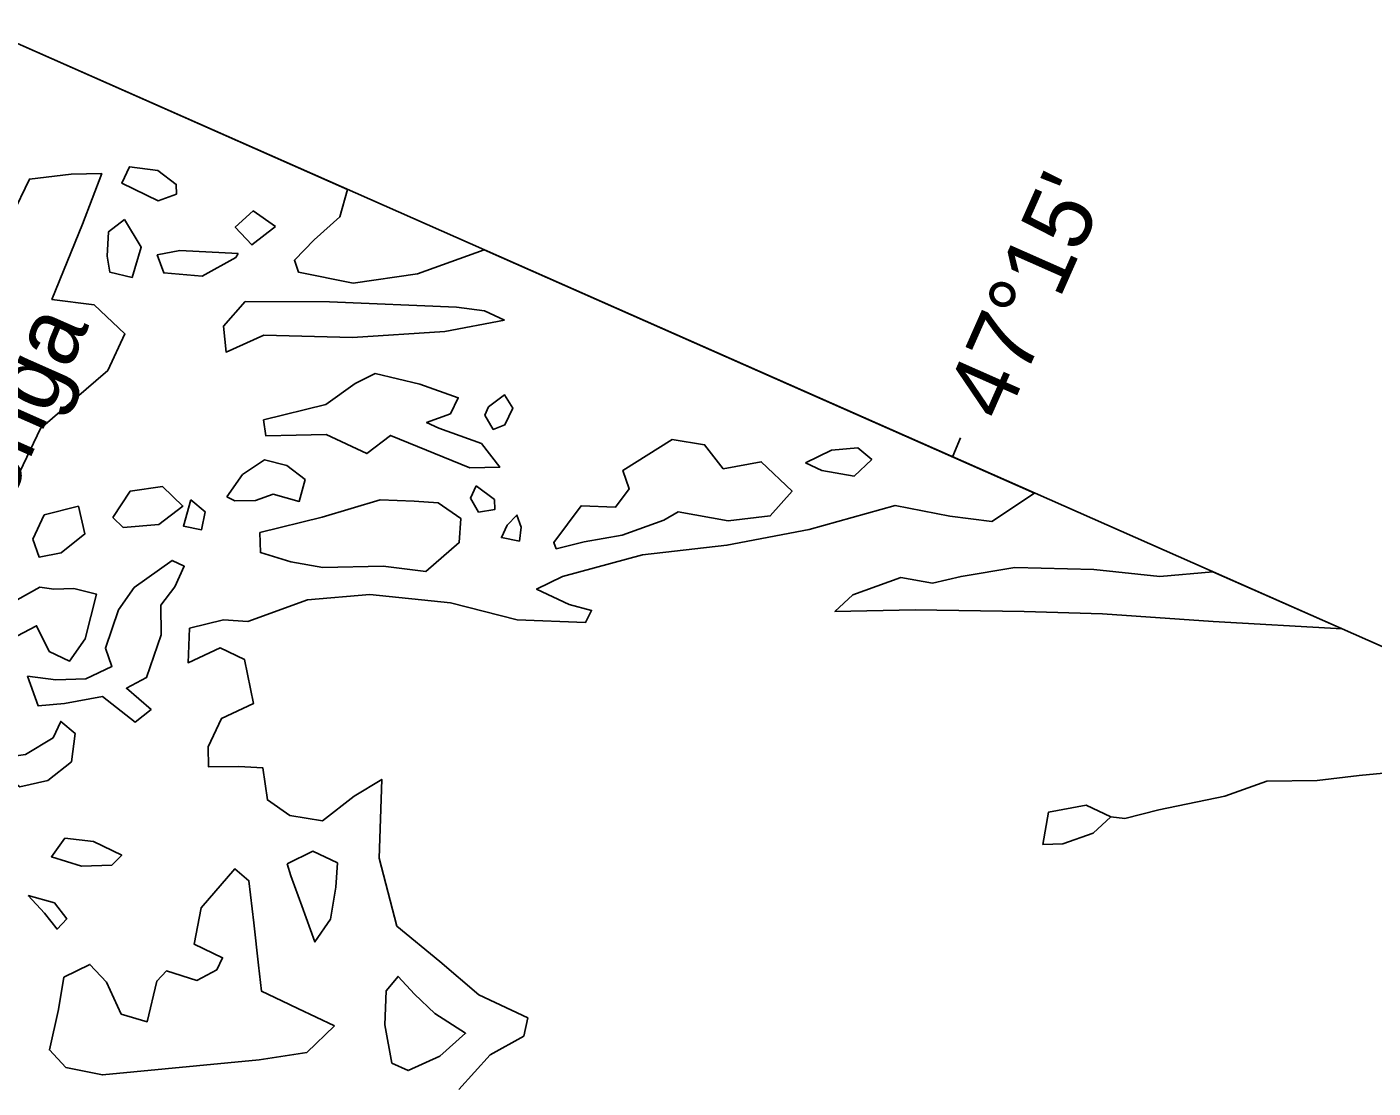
# Model space of a CAD drawing. Extents: x 287698 to 290158, y 5234163 to 5237182.
# Drawn here: x 289267.1 to 289347.7, y 5236691.6 to 5236755.1 of the extents above; entities that cross this region are included whole.
import ezdxf

# ---------------------------------------------------------------- set-up
doc = ezdxf.new("R2010")
doc.units = 0
doc.layers.add('Niveau 63', color=7, linetype='Continuous')

msp = doc.modelspace()

# ---------------------------------------------------------------- linework, layer by layer
at = {"layer": 'Niveau 63'}
for points in [[(289345.77, 5236544.11), (289410.57, 5236690.52), (289264.28, 5236755.12), (289199.52, 5236608.86)], [(289276.07, 5236745.11), (289274.99, 5236744.72), (289272.81, 5236745.77), (289273.26, 5236746.75), (289274.96, 5236746.53), (289276.06, 5236745.7)], [(289272.97, 5236743.6), (289273.97, 5236741.94), (289273.42, 5236740.13), (289272.08, 5236740.45), (289271.93, 5236741.41), (289272.01, 5236742.86)], [(289282.01, 5236743.18), (289280.59, 5236742.08), (289279.6, 5236743.14), (289280.66, 5236744.11)], [(289279.76, 5236741.57), (289279.64, 5236741.33), (289277.61, 5236740.21), (289275.32, 5236740.4), (289274.93, 5236741.48), (289276.27, 5236741.74)], [(289295.72, 5236737.57), (289292.15, 5236736.9), (289286.61, 5236736.54), (289281.31, 5236736.67), (289279.05, 5236735.66), (289278.89, 5236737.22), (289280.19, 5236738.69), (289285.24, 5236738.68), (289292.83, 5236738.36), (289294.52, 5236738.14)], [(289281.28, 5236731.61), (289285.02, 5236732.53), (289286.78, 5236733.78), (289287.97, 5236734.39), (289290.65, 5236733.74), (289292.94, 5236732.93), (289292.48, 5236731.96), (289291.05, 5236731.46), (289291.79, 5236731.11), (289294.33, 5236730.2), (289295.43, 5236728.77), (289293.64, 5236728.73), (289288.89, 5236730.68), (289287.47, 5236729.59), (289285.04, 5236730.73), (289283.24, 5236730.7), (289281.43, 5236730.65)], [(289294.76, 5236732.38), (289295.71, 5236733.11), (289296.21, 5236732.3), (289295.74, 5236731.32), (289295.04, 5236731.04), (289294.53, 5236731.88)], [(289298.8, 5236723.9), (289298.66, 5236724.27), (289300.3, 5236726.46), (289302.36, 5236726.39), (289303.17, 5236727.49), (289302.79, 5236728.57), (289305.75, 5236730.44), (289307.69, 5236730.12), (289308.81, 5236728.68), (289311.08, 5236729.1), (289312.93, 5236727.34), (289311.62, 5236725.86), (289309.11, 5236725.56), (289306.1, 5236726.1), (289305.25, 5236725.6), (289302.75, 5236724.71), (289300.48, 5236724.3)], [(289313.73, 5236729.04), (289315.29, 5236729.79), (289316.86, 5236729.93), (289317.7, 5236729.23), (289316.64, 5236728.24), (289314.71, 5236728.57)], [(289279.09, 5236727), (289280.03, 5236728.33), (289281.35, 5236729.21), (289282.68, 5236728.87), (289283.78, 5236728.04), (289283.43, 5236726.73), (289281.87, 5236727.17), (289280.8, 5236726.79), (289279.58, 5236726.76)], [(289272.26, 5236725.77), (289273.31, 5236727.35), (289275.24, 5236727.63), (289276.46, 5236726.45), (289275.03, 5236725.35), (289272.88, 5236725.17)], [(289294.01, 5236727.66), (289295.12, 5236726.84), (289295.13, 5236726.24), (289294.16, 5236726.09), (289293.67, 5236726.93)], [(289276.93, 5236726.82), (289277.79, 5236726.11), (289277.58, 5236725.03), (289276.49, 5236725.25)], [(289281.06, 5236724.86), (289284.79, 5236725.78), (289288.26, 5236726.82), (289290.3, 5236726.75), (289291.74, 5236726.65), (289293.09, 5236725.71), (289293, 5236724.27), (289291, 5236722.54), (289288.45, 5236722.85), (289284.84, 5236722.77), (289282.92, 5236723.11), (289281.1, 5236723.67)], [(289267.47, 5236724.46), (289268.16, 5236725.92), (289270.21, 5236726.44), (289270.6, 5236724.78), (289269.17, 5236723.65), (289267.85, 5236723.4)], [(289295.88, 5236725.3), (289296.46, 5236725.91), (289296.71, 5236725.19), (289296.61, 5236724.35), (289295.53, 5236724.56)], [(289267.15, 5236716.27), (289268.86, 5236716.06), (289270.65, 5236716.11), (289272.21, 5236716.85), (289271.82, 5236717.94), (289272.61, 5236720.24), (289273.55, 5236721.58), (289275.81, 5236723.2), (289276.54, 5236722.85), (289275.97, 5236721.62), (289275.15, 5236720.52), (289275.17, 5236718.74), (289274.28, 5236716.19), (289273.08, 5236715.55), (289274.56, 5236714.27), (289273.6, 5236713.52), (289271.65, 5236715.05), (289269.37, 5236714.63), (289267.8, 5236714.49)], [(289338.12, 5236722.51), (289345.86, 5236719.1), (289338.14, 5236719.54), (289331.5, 5236720), (289326.82, 5236720.14), (289320.29, 5236720.25), (289315.49, 5236720.15), (289316.56, 5236721.13), (289319.43, 5236722.17), (289321.34, 5236721.84), (289323.04, 5236722.24), (289326.27, 5236722.78), (289330.98, 5236722.65), (289334.95, 5236722.24)], [(289264.33, 5236719.1), (289265.86, 5236720.47), (289267.9, 5236721.59), (289268.74, 5236721.48), (289269.94, 5236721.51), (289271.28, 5236721.18), (289270.61, 5236718.51), (289269.68, 5236717.17), (289268.46, 5236717.75), (289267.7, 5236719.29), (289266.52, 5236718.67), (289265.44, 5236718.29)], [(289266.06, 5236711.44), (289267.03, 5236711.59), (289268.69, 5236712.58), (289269.15, 5236713.56), (289270.01, 5236712.85), (289269.79, 5236711.15), (289268.38, 5236710.03), (289266.7, 5236709.64), (289265.6, 5236710.46)], [(289327.94, 5236706.2), (289328.27, 5236708.13), (289330.54, 5236708.55), (289332.01, 5236707.86), (289330.94, 5236706.87), (289329.14, 5236706.23)], [(289269.4, 5236706.57), (289271.11, 5236706.37), (289272.8, 5236705.56), (289272.2, 5236704.96), (289270.4, 5236704.91), (289268.59, 5236705.47)], [(289282.7, 5236705.04), (289284.24, 5236705.8), (289285.71, 5236705.1), (289285.61, 5236703.64), (289285.29, 5236701.74), (289284.36, 5236700.37), (289283.58, 5236702.53), (289282.93, 5236704.32)], [(289285.54, 5236695.34), (289283.88, 5236693.76), (289281.02, 5236693.32), (289271.64, 5236692.41), (289269.46, 5236692.85), (289268.47, 5236693.91), (289269.02, 5236696.33), (289269.34, 5236698.26), (289270.9, 5236699.02), (289271.88, 5236697.96), (289272.77, 5236696.05), (289274.33, 5236695.59), (289274.9, 5236698.03), (289275.48, 5236698.63), (289277.29, 5236698.07), (289278.49, 5236698.69), (289278.84, 5236699.42), (289277.14, 5236700.23), (289277.56, 5236702.41), (289279.57, 5236704.74), (289280.41, 5236704.03), (289280.71, 5236701.51), (289280.99, 5236698.98), (289281.16, 5236697.43), (289282.38, 5236696.85), (289283.35, 5236696.39)], [(289267.2, 5236703.15), (289268.77, 5236702.7), (289269.51, 5236701.75), (289268.93, 5236701.14), (289268.18, 5236702.09)], [(289288.96, 5236693.12), (289288.54, 5236695.41), (289288.63, 5236697.45), (289289.34, 5236698.31), (289290.33, 5236697.25), (289291.55, 5236696.08), (289293.38, 5236694.91), (289291.84, 5236693.54), (289289.94, 5236692.67)]]:
    msp.add_lwpolyline(points, close=True, dxfattribs=at)
for points in [[(289286.32, 5236745.39), (289264.28, 5236755.12), (289257.33, 5236739.43), (289261.01, 5236739.74), (289264.46, 5236741.39), (289266.22, 5236743.82), (289267.27, 5236746.02), (289269.78, 5236746.31), (289271.6, 5236746.34), (289270.46, 5236743.31), (289268.62, 5236738.82), (289271.15, 5236738.5), (289272.99, 5236736.75), (289271.96, 5236734.56), (289267.94, 5236731.1), (289266.09, 5236727.21), (289264.7, 5236724.89), (289261.7, 5236724.22), (289258.83, 5236723.2), (289255.82, 5236723.16), (289254.04, 5236721.9), (289250.92, 5236721), (289249.21, 5236721.09)], [(289286.32, 5236745.39), (289264.28, 5236755.12), (289257.33, 5236739.43), (289261.01, 5236739.74), (289264.46, 5236741.39), (289266.22, 5236743.82), (289267.27, 5236746.02), (289269.78, 5236746.31), (289271.6, 5236746.34), (289270.46, 5236743.31), (289268.62, 5236738.82), (289271.15, 5236738.5), (289272.99, 5236736.75), (289271.96, 5236734.56), (289267.94, 5236731.1), (289266.09, 5236727.21), (289264.7, 5236724.89), (289261.7, 5236724.22), (289258.83, 5236723.2), (289255.82, 5236723.16), (289254.04, 5236721.9), (289250.92, 5236721), (289249.21, 5236721.09)], [(289286.32, 5236745.39), (289264.28, 5236755.12), (289257.33, 5236739.43), (289261.01, 5236739.74), (289264.46, 5236741.39), (289266.22, 5236743.82), (289267.27, 5236746.02), (289269.78, 5236746.31), (289271.6, 5236746.34), (289270.46, 5236743.31), (289268.62, 5236738.82), (289271.15, 5236738.5), (289272.99, 5236736.75), (289271.96, 5236734.56), (289267.94, 5236731.1), (289266.09, 5236727.21), (289264.7, 5236724.89), (289261.7, 5236724.22), (289258.83, 5236723.2), (289255.82, 5236723.16), (289254.04, 5236721.9), (289250.92, 5236721), (289249.21, 5236721.09)], [(289327.44, 5236727.23), (289294.49, 5236741.78), (289290.51, 5236740.35), (289286.66, 5236739.78), (289283.39, 5236740.44), (289283.14, 5236741.16), (289284.32, 5236742.39), (289285.86, 5236743.75), (289286.32, 5236745.39)], [(289327.44, 5236727.23), (289294.49, 5236741.78), (289290.51, 5236740.35), (289286.66, 5236739.78), (289283.39, 5236740.44), (289283.14, 5236741.16), (289284.32, 5236742.39), (289285.86, 5236743.75), (289286.32, 5236745.39)], [(289327.44, 5236727.23), (289294.49, 5236741.78), (289290.51, 5236740.35), (289286.66, 5236739.78), (289283.39, 5236740.44), (289283.14, 5236741.16), (289284.32, 5236742.39), (289285.86, 5236743.75), (289286.32, 5236745.39)], [(289322.54, 5236729.43), (289323.01, 5236730.53)], [(289292.97, 5236691.53), (289294.85, 5236693.61), (289296.87, 5236694.74), (289297.1, 5236695.82), (289294.18, 5236697.21), (289291.84, 5236699.2), (289289.26, 5236701.32), (289288.22, 5236705.39), (289288.36, 5236710.09), (289286.71, 5236709.09), (289284.81, 5236707.61), (289282.87, 5236707.93), (289281.52, 5236708.87), (289281.24, 5236710.79), (289279.8, 5236710.87), (289278, 5236710.84), (289277.97, 5236712.05), (289278.78, 5236713.74), (289280.68, 5236714.63), (289280.15, 5236717.26), (289278.69, 5236717.96), (289276.77, 5236717.07), (289276.86, 5236719.14), (289278.89, 5236719.64), (289280.35, 5236719.55), (289283.92, 5236720.84), (289287.65, 5236721.15), (289292.48, 5236720.65), (289296.48, 5236719.65), (289300.57, 5236719.49), (289300.93, 5236720.21), (289299.58, 5236720.56), (289297.63, 5236721.48), (289299.19, 5236722.23), (289303.97, 5236723.53), (289309.03, 5236724.11), (289313.94, 5236725.05), (289319.09, 5236726.48), (289322.36, 5236725.85), (289324.89, 5236725.53), (289327.44, 5236727.23)], [(289292.97, 5236691.53), (289294.85, 5236693.61), (289296.87, 5236694.74), (289297.1, 5236695.82), (289294.18, 5236697.21), (289291.84, 5236699.2), (289289.26, 5236701.32), (289288.22, 5236705.39), (289288.36, 5236710.09), (289286.71, 5236709.09), (289284.81, 5236707.61), (289282.87, 5236707.93), (289281.52, 5236708.87), (289281.24, 5236710.79), (289279.8, 5236710.87), (289278, 5236710.84), (289277.97, 5236712.05), (289278.78, 5236713.74), (289280.68, 5236714.63), (289280.15, 5236717.26), (289278.69, 5236717.96), (289276.77, 5236717.07), (289276.86, 5236719.14), (289278.89, 5236719.64), (289280.35, 5236719.55), (289283.92, 5236720.84), (289287.65, 5236721.15), (289292.48, 5236720.65), (289296.48, 5236719.65), (289300.57, 5236719.49), (289300.93, 5236720.21), (289299.58, 5236720.56), (289297.63, 5236721.48), (289299.19, 5236722.23), (289303.97, 5236723.53), (289309.03, 5236724.11), (289313.94, 5236725.05), (289319.09, 5236726.48), (289322.36, 5236725.85), (289324.89, 5236725.53), (289327.44, 5236727.23)], [(289292.97, 5236691.53), (289294.85, 5236693.61), (289296.87, 5236694.74), (289297.1, 5236695.82), (289294.18, 5236697.21), (289291.84, 5236699.2), (289289.26, 5236701.32), (289288.22, 5236705.39), (289288.36, 5236710.09), (289286.71, 5236709.09), (289284.81, 5236707.61), (289282.87, 5236707.93), (289281.52, 5236708.87), (289281.24, 5236710.79), (289279.8, 5236710.87), (289278, 5236710.84), (289277.97, 5236712.05), (289278.78, 5236713.74), (289280.68, 5236714.63), (289280.15, 5236717.26), (289278.69, 5236717.96), (289276.77, 5236717.07), (289276.86, 5236719.14), (289278.89, 5236719.64), (289280.35, 5236719.55), (289283.92, 5236720.84), (289287.65, 5236721.15), (289292.48, 5236720.65), (289296.48, 5236719.65), (289300.57, 5236719.49), (289300.93, 5236720.21), (289299.58, 5236720.56), (289297.63, 5236721.48), (289299.19, 5236722.23), (289303.97, 5236723.53), (289309.03, 5236724.11), (289313.94, 5236725.05), (289319.09, 5236726.48), (289322.36, 5236725.85), (289324.89, 5236725.53), (289327.44, 5236727.23)], [(289350.01, 5236710.63), (289346.88, 5236710.32), (289344.36, 5236710.03), (289341.35, 5236709.98), (289338.84, 5236709.09), (289334.88, 5236708.27), (289332.84, 5236707.76), (289332.01, 5236707.86)]]:
    msp.add_lwpolyline(points, dxfattribs=at)

# ---------------------------------------------------------------- texts
for s, rotation, p in [("47°15'", 66.1212, (289325.65, 5236731.38)), ('Cobonga', 66.1216, (289262.07, 5236717.41))]:
    msp.add_text(s, height=3.9999, rotation=rotation, dxfattribs=at).set_placement(p)

doc.saveas('drawing.dxf')
